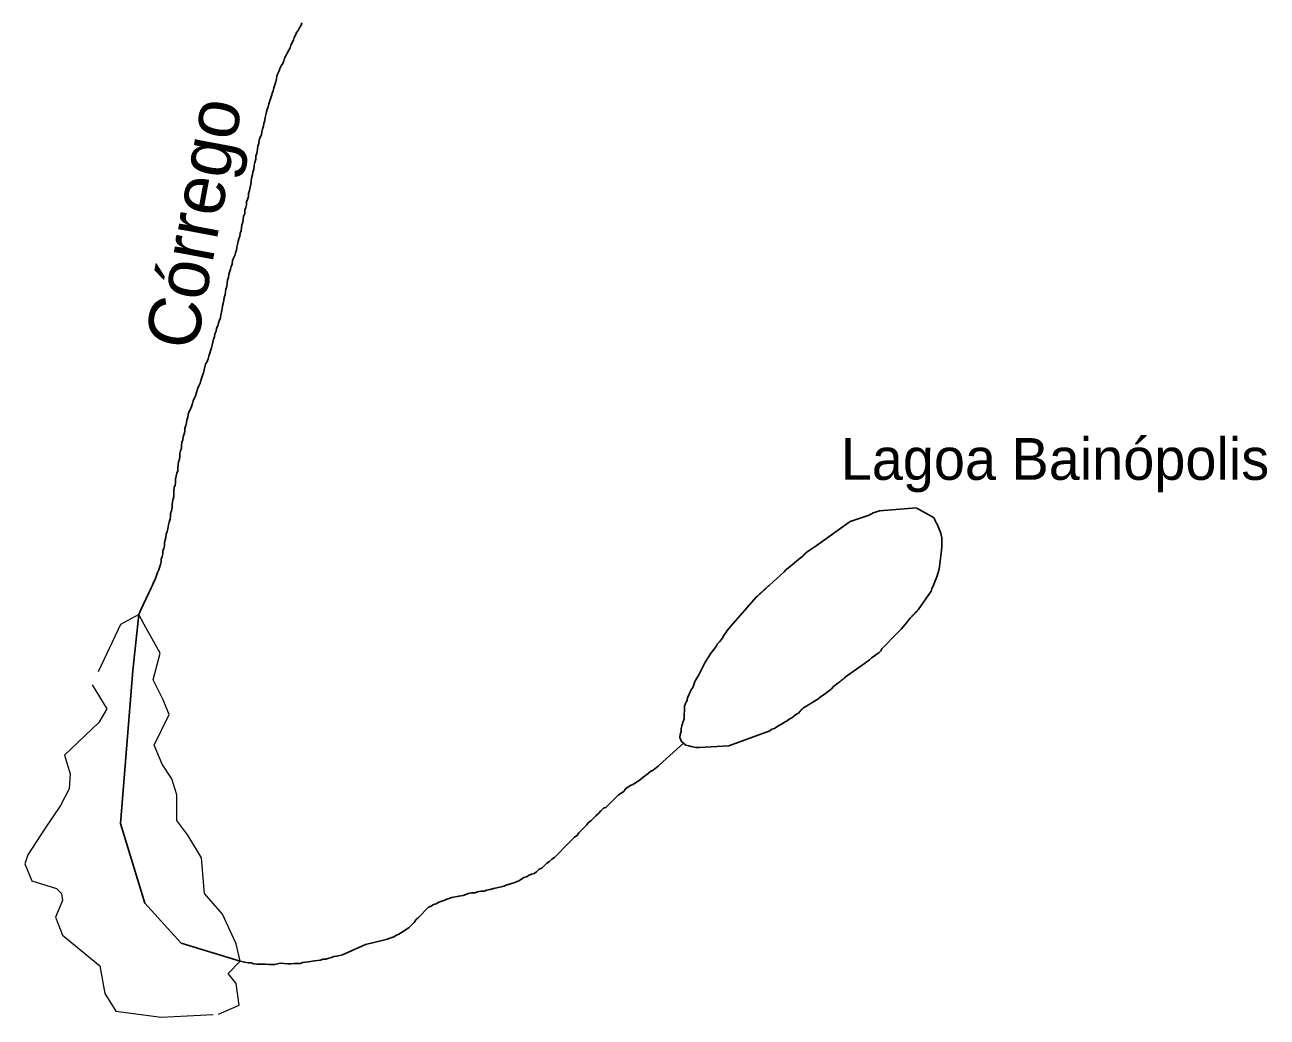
# Model space of a CAD drawing. Extents: x 785.9 to 812.4, y 7674.9 to 7703.1.
# Drawn here: x 788.818 to 791.198, y 7683.343 to 7685.243 of the extents above; entities that cross this region are included whole.
import ezdxf
from ezdxf.enums import TextEntityAlignment as Align

# ---------------------------------------------------------------- set-up
doc = ezdxf.new("R2010")
doc.units = 0
doc.header["$LTSCALE"] = 0.04
doc.linetypes.add('LONG_DASHED', pattern=[7.5, 6, -1.5])
doc.linetypes.add('SHORT_DASHED', pattern=[2.7, 1.5, -1.2])
for name, color, linetype, lineweight in [('21', 7, 'SHORT_DASHED', 13), ('3', 7, 'LONG_DASHED', 25), ('55', 7, 'Continuous', 25), ('7', 7, 'Continuous', 25)]:
    doc.layers.add(name, color=color, linetype=linetype, lineweight=lineweight)
doc.layers.add('61', color=7, linetype='Continuous')

msp = doc.modelspace()

# ---------------------------------------------------------------- linework, layer by layer
at = {"layer": '21'}
for points in [[(789.2282, 7683.3658), (789.2225, 7683.4074), (789.2074, 7683.4264), (789.23, 7683.4503), (789.2225, 7683.4832), (789.196, 7683.54), (789.162, 7683.5797), (789.1563, 7683.6479), (789.1298, 7683.6914), (789.109, 7683.7198), (789.109, 7683.7691), (789.0995, 7683.7994), (789.0806, 7683.8278), (789.0655, 7683.8637), (789.0939, 7683.9224), (789.0825, 7683.9508), (789.0636, 7683.9887), (789.0768, 7684.0398), (789.0465, 7684.0947), (789.0358, 7684.1144), (789.0011, 7684.0947), (788.9463, 7683.9792), (788.9746, 7683.9338), (788.9595, 7683.9073), (788.8933, 7683.8448), (788.9046, 7683.8088), (788.9027, 7683.7804), (788.8857, 7683.7482), (788.8554, 7683.7028), (788.8232, 7683.6536), (788.8176, 7683.6365), (788.8308, 7683.6043), (788.8781, 7683.5892), (788.8876, 7683.5797), (788.8895, 7683.5665), (788.8762, 7683.5343), (788.8895, 7683.5002), (788.9614, 7683.4415), (788.9709, 7683.3885), (788.9917, 7683.3544)], [(788.9917, 7683.3544), (789.0787, 7683.3431), (789.1885, 7683.3488), (789.2282, 7683.3658)]]:
    msp.add_lwpolyline(points, dxfattribs=at)
at = {"layer": '3'}
for points in [[(790.4388, 7684.3064), (790.4402, 7684.3072), (790.4417, 7684.3079), (790.4431, 7684.3086), (790.4447, 7684.3094), (790.4496, 7684.311), (790.4552, 7684.3126), (790.5257, 7684.3182), (790.5271, 7684.3174), (790.5285, 7684.3167), (790.5299, 7684.3159), (790.5313, 7684.3151), (790.5313, 7684.3151), (790.5595, 7684.2992), (790.5599, 7684.2985), (790.5605, 7684.297), (790.5612, 7684.2956), (790.5619, 7684.2941), (790.5626, 7684.2926), (790.5633, 7684.2912), (790.5639, 7684.2897), (790.5646, 7684.2882), (790.5653, 7684.2868), (790.5701, 7684.2762), (790.5718, 7684.2714), (790.5734, 7684.2665), (790.5742, 7684.2609), (790.5742, 7684.2552), (790.5742, 7684.2495), (790.5742, 7684.2439), (790.5734, 7684.2317), (790.5696, 7684.201), (790.5695, 7684.2006), (790.569, 7684.199), (790.5684, 7684.1975), (790.5679, 7684.196), (790.5674, 7684.1944), (790.5669, 7684.1929), (790.5653, 7684.188), (790.5637, 7684.1832), (790.562, 7684.1783), (790.5596, 7684.1735), (790.558, 7684.1686), (790.5556, 7684.1638), (790.554, 7684.1589), (790.5292, 7684.1228), (790.5287, 7684.1223), (790.5275, 7684.1211), (790.5264, 7684.12), (790.5252, 7684.1188), (790.5241, 7684.1177), (790.5229, 7684.1166), (790.5218, 7684.1154), (790.5206, 7684.1143), (790.5195, 7684.1131), (790.5184, 7684.112), (790.5175, 7684.1112), (790.5135, 7684.1071), (790.5103, 7684.1031), (790.507, 7684.0982), (790.5038, 7684.0942), (790.4997, 7684.0901), (790.4965, 7684.0861), (790.4884, 7684.078), (790.4593, 7684.0481), (790.4577, 7684.0448), (790.4536, 7684.0408), (790.4488, 7684.0375), (790.4447, 7684.0343), (790.4399, 7684.0311), (790.4358, 7684.027), (790.4261, 7684.0205), (790.3894, 7683.9939), (790.389, 7683.9936), (790.3878, 7683.9926), (790.3865, 7683.9916), (790.3852, 7683.9906), (790.384, 7683.9896), (790.3827, 7683.9886), (790.3815, 7683.9876), (790.3802, 7683.9866), (790.3789, 7683.9855), (790.3777, 7683.9845), (790.3764, 7683.9835), (790.3751, 7683.9825), (790.367, 7683.976), (790.363, 7683.972), (790.359, 7683.9688), (790.3549, 7683.9655), (790.3509, 7683.9623), (790.346, 7683.9591), (790.3412, 7683.9558), (790.3371, 7683.9518), (790.3096, 7683.9356), (790.3093, 7683.9353), (790.3082, 7683.9342), (790.307, 7683.933), (790.3059, 7683.9319), (790.3047, 7683.9307), (790.3031, 7683.9291), (790.2999, 7683.9251)], [(790.3339, 7684.2455), (790.3339, 7684.2455), (790.399, 7684.2922), (790.4006, 7684.2927), (790.4021, 7684.2933), (790.4036, 7684.2938), (790.4052, 7684.2943), (790.4067, 7684.2948), (790.4067, 7684.2948), (790.4351, 7684.3046), (790.4359, 7684.305), (790.4373, 7684.3057), (790.4388, 7684.3064)], [(790.2999, 7683.9251), (790.295, 7683.9226), (790.291, 7683.9194), (790.2869, 7683.9162), (790.2821, 7683.9137), (790.278, 7683.9105), (790.2732, 7683.9081), (790.2683, 7683.9048), (790.2635, 7683.9024), (790.2586, 7683.8992), (790.2538, 7683.8959), (790.2489, 7683.8943), (790.2449, 7683.8911), (790.1664, 7683.8628), (790.1097, 7683.8595), (790.1089, 7683.8595), (790.1033, 7683.8595), (790.0944, 7683.8611), (790.0895, 7683.8628), (790.0838, 7683.8636), (790.0798, 7683.8676), (790.0758, 7683.8709), (790.0725, 7683.8789), (790.0733, 7683.8846), (790.0749, 7683.8903), (790.0749, 7683.8959), (790.0766, 7683.9008), (790.0782, 7683.9073), (790.0802, 7683.9121), (790.0806, 7683.9145), (790.0817, 7683.9401), (790.0818, 7683.9405), (790.0826, 7683.9419), (790.0833, 7683.9434), (790.084, 7683.9448), (790.0847, 7683.9463), (790.0855, 7683.9477), (790.0863, 7683.9493), (790.0871, 7683.955), (790.0895, 7683.9599), (790.0919, 7683.9647), (790.0944, 7683.9696), (790.0976, 7683.9744), (790.0992, 7683.9793), (790.1008, 7683.9841), (790.1033, 7683.989), (790.1089, 7683.9987), (790.1211, 7684.023), (790.1215, 7684.0237), (790.1224, 7684.025), (790.1233, 7684.0264), (790.1241, 7684.0278), (790.125, 7684.0291), (790.1259, 7684.0305), (790.1267, 7684.0319), (790.1324, 7684.0408), (790.1356, 7684.0448), (790.1389, 7684.0489), (790.1421, 7684.0529), (790.1445, 7684.0578), (790.1486, 7684.0618), (790.1518, 7684.0659), (790.155, 7684.0699), (790.1567, 7684.0748), (790.1607, 7684.0788), (790.1631, 7684.0837), (790.1704, 7684.0917), (790.219, 7684.1473), (790.2201, 7684.1484), (790.2213, 7684.1495), (790.2225, 7684.1506), (790.2237, 7684.1517), (790.2249, 7684.1528), (790.2261, 7684.1539), (790.2273, 7684.155), (790.2285, 7684.1561), (790.2297, 7684.1571), (790.2309, 7684.1582), (790.2321, 7684.1593), (790.2333, 7684.1604), (790.2345, 7684.1615), (790.2357, 7684.1626), (790.2369, 7684.1637), (790.2381, 7684.1648), (790.2393, 7684.1659), (790.2405, 7684.167), (790.2417, 7684.1681), (790.2429, 7684.1691), (790.2441, 7684.1702), (790.2441, 7684.1702), (790.2724, 7684.1961), (790.2764, 7684.2002), (790.2805, 7684.2034), (790.2886, 7684.2099), (790.2999, 7684.2196), (790.3039, 7684.2228), (790.308, 7684.2261), (790.312, 7684.2301), (790.3161, 7684.2333), (790.3201, 7684.2366), (790.3339, 7684.2455)]]:
    msp.add_lwpolyline(points, dxfattribs=at)
at = {"layer": '55'}
msp.add_lwpolyline([(789.2304, 7683.4502), (789.1174, 7683.4848), (789.0476, 7683.5613), (789.0011, 7683.7142), (789.0243, 7684.0067), (789.0358, 7684.1144)], dxfattribs=at)
at = {"layer": '7'}
for points in [[(789.3483, 7685.2472), (789.3467, 7685.2424), (789.3435, 7685.2375)], [(789.3435, 7685.2375), (789.3411, 7685.2326), (789.3378, 7685.2286), (789.3362, 7685.2237), (789.3338, 7685.2189), (789.3322, 7685.214), (789.3273, 7685.2043), (789.3257, 7685.1995), (789.3233, 7685.1946), (789.32, 7685.1889), (789.3176, 7685.1841), (789.3152, 7685.1792), (789.3135, 7685.1744), (789.3119, 7685.1695), (789.3087, 7685.1647), (789.3063, 7685.1598), (789.3046, 7685.155), (789.3022, 7685.1501), (789.3006, 7685.1453), (789.2998, 7685.1396), (789.2982, 7685.1339), (789.2965, 7685.1283), (789.2949, 7685.1226), (789.2933, 7685.1169), (789.2917, 7685.1121), (789.2901, 7685.1072), (789.2868, 7685.0975), (789.2852, 7685.0919), (789.2836, 7685.0862), (789.282, 7685.0813), (789.2804, 7685.0765), (789.2796, 7685.0708), (789.2779, 7685.066), (789.2771, 7685.0603), (789.2755, 7685.0546), (789.2747, 7685.049), (789.2731, 7685.0433), (789.2715, 7685.0384), (789.2707, 7685.0328), (789.2682, 7685.0279), (789.2666, 7685.0223), (789.2658, 7685.0158), (789.2642, 7685.0109), (789.2634, 7685.0053), (789.2618, 7684.9972), (789.2601, 7684.9923), (789.2601, 7684.9859), (789.2585, 7684.9794), (789.2569, 7684.9745), (789.2561, 7684.9664), (789.2545, 7684.9616), (789.2537, 7684.9559), (789.252, 7684.9494), (789.2512, 7684.9438), (789.2504, 7684.9381), (789.2496, 7684.9324), (789.248, 7684.926), (789.2464, 7684.9203), (789.2464, 7684.9146), (789.244, 7684.909), (789.2423, 7684.9041), (789.2423, 7684.8985), (789.2407, 7684.8936), (789.2391, 7684.8888), (789.2391, 7684.8823), (789.2367, 7684.8766), (789.2359, 7684.871), (789.2351, 7684.8653), (789.2334, 7684.8604), (789.2326, 7684.8548), (789.2318, 7684.8491), (789.2302, 7684.8443), (789.2294, 7684.8386), (789.2278, 7684.8337), (789.2262, 7684.8289), (789.2253, 7684.8224), (789.2237, 7684.8176), (789.2229, 7684.8119), (789.2213, 7684.807), (789.2197, 7684.8014), (789.2173, 7684.7965), (789.2156, 7684.7917), (789.2148, 7684.7852), (789.2132, 7684.7803), (789.2116, 7684.7755), (789.21, 7684.7698), (789.2084, 7684.765), (789.2075, 7684.7593), (789.2059, 7684.7544), (789.2051, 7684.7488), (789.2043, 7684.7423), (789.2027, 7684.7374), (789.2019, 7684.7318), (789.2011, 7684.7261), (789.1995, 7684.7213), (789.1986, 7684.7156), (789.1978, 7684.7099), (789.1962, 7684.7051), (789.1954, 7684.6994), (789.1946, 7684.6929), (789.193, 7684.6881)], [(789.193, 7684.6881), (789.1922, 7684.6824), (789.1906, 7684.6776), (789.1889, 7684.6727), (789.1873, 7684.6671), (789.1849, 7684.6622), (789.1841, 7684.6565), (789.1817, 7684.6517), (789.1808, 7684.646), (789.1792, 7684.6412), (789.1776, 7684.6355), (789.1768, 7684.6298), (789.1752, 7684.625), (789.1736, 7684.6193), (789.1719, 7684.6145), (789.1703, 7684.6088), (789.1687, 7684.6039), (789.1671, 7684.5983), (789.1638, 7684.5934), (789.1622, 7684.5886), (789.1614, 7684.5829), (789.1598, 7684.5772), (789.1582, 7684.5716), (789.1549, 7684.5619), (789.1533, 7684.557), (789.1509, 7684.5522), (789.1493, 7684.5473), (789.146, 7684.5376), (789.1444, 7684.5327), (789.142, 7684.5279), (789.1404, 7684.523), (789.1388, 7684.5182), (789.1371, 7684.5125), (789.1347, 7684.5076), (789.1323, 7684.5028), (789.1307, 7684.4979), (789.1299, 7684.4915), (789.1282, 7684.4866), (789.1274, 7684.4809), (789.1258, 7684.4761), (789.1242, 7684.4712), (789.1242, 7684.4648), (789.1226, 7684.4599), (789.121, 7684.4542), (789.1202, 7684.4486), (789.1185, 7684.4437), (789.1177, 7684.4381), (789.1177, 7684.4324), (789.1161, 7684.4275), (789.1145, 7684.4227), (789.1145, 7684.417), (789.1137, 7684.4114), (789.1121, 7684.4065), (789.1113, 7684.4008), (789.1104, 7684.3952), (789.1104, 7684.3895), (789.1088, 7684.3847), (789.1072, 7684.379), (789.1064, 7684.3733), (789.1064, 7684.3677), (789.1056, 7684.362), (789.104, 7684.3571), (789.1032, 7684.3515), (789.1032, 7684.3402), (789.1015, 7684.3353), (789.1007, 7684.3296), (789.0999, 7684.324), (789.0999, 7684.3183), (789.0983, 7684.3126), (789.0967, 7684.3078), (789.0967, 7684.3021), (789.0959, 7684.2965), (789.0943, 7684.2908), (789.0926, 7684.2859), (789.0918, 7684.2779), (789.0902, 7684.273), (789.0886, 7684.2681), (789.0878, 7684.2617), (789.0862, 7684.2568), (789.0854, 7684.2512), (789.0854, 7684.2455), (789.0837, 7684.2406), (789.0821, 7684.2358), (789.0821, 7684.2301), (789.0805, 7684.2253), (789.0789, 7684.2204), (789.0789, 7684.2147), (789.0773, 7684.2099), (789.0757, 7684.2042), (789.074, 7684.1994), (789.0716, 7684.1945), (789.0684, 7684.1848), (789.0668, 7684.1799), (789.0643, 7684.1751), (789.0619, 7684.1702), (789.0595, 7684.1654), (789.0579, 7684.1605), (789.0554, 7684.1557), (789.0392, 7684.1217), (789.0358, 7684.1144)], [(789.5099, 7683.4915), (789.5247, 7683.497), (789.5296, 7683.5003), (789.5344, 7683.5019), (789.5393, 7683.5051), (789.5441, 7683.5084), (789.549, 7683.5116), (789.5539, 7683.5148), (789.5636, 7683.5245), (789.5668, 7683.5294), (789.5717, 7683.5342), (789.5911, 7683.5537), (789.5959, 7683.5553), (789.6008, 7683.5585), (789.6056, 7683.5601), (789.6105, 7683.5634), (789.6202, 7683.5666), (789.6251, 7683.5682), (789.6359, 7683.5725), (789.6493, 7683.5747), (789.6574, 7683.5763), (789.6623, 7683.5779), (789.6671, 7683.5796), (789.6736, 7683.5812), (789.6801, 7683.5812), (789.6849, 7683.5828), (789.6914, 7683.5844), (789.6979, 7683.5844), (789.7027, 7683.586), (789.7092, 7683.5877), (789.7157, 7683.5893), (789.7222, 7683.5909), (789.7302, 7683.5925), (789.7351, 7683.5941), (789.74, 7683.5957), (789.7497, 7683.599), (789.7545, 7683.6006), (789.7642, 7683.6038), (789.7691, 7683.6071), (789.7739, 7683.6103), (789.7788, 7683.6119), (789.7837, 7683.6152), (789.7885, 7683.6168), (789.7934, 7683.6184), (789.7982, 7683.6216), (789.8031, 7683.6265), (789.8079, 7683.6281), (789.8128, 7683.633), (789.8176, 7683.6378), (789.8225, 7683.6411), (789.8273, 7683.6459), (789.8322, 7683.6491), (789.8613, 7683.6783), (789.8662, 7683.6831), (789.871, 7683.688), (789.8759, 7683.6912), (789.8791, 7683.6961), (789.8888, 7683.7058), (789.8937, 7683.7106), (789.8969, 7683.7155), (789.9018, 7683.7187), (789.9115, 7683.7284), (789.9164, 7683.7333), (789.9212, 7683.7382), (789.9261, 7683.743), (789.9309, 7683.7446), (789.9358, 7683.7495), (789.9406, 7683.7543), (789.9552, 7683.7689), (789.96, 7683.7721), (789.9649, 7683.7754), (789.9681, 7683.7802), (789.973, 7683.7835), (789.9778, 7683.7867), (789.9827, 7683.7883), (789.9876, 7683.7916), (789.9924, 7683.7948), (789.9973, 7683.798), (790.0021, 7683.8029), (790.007, 7683.8061), (790.0118, 7683.8094), (790.0167, 7683.8142), (790.0215, 7683.8158), (790.0313, 7683.8239), (790.0337, 7683.826), (790.0798, 7683.8676)], [(789.426, 7683.4622), (789.4705, 7683.4821), (789.5099, 7683.4915)], [(789.23, 7683.4503), (789.2304, 7683.4502), (789.2383, 7683.4485), (789.2456, 7683.4469), (789.2512, 7683.4469), (789.2561, 7683.4452), (789.2618, 7683.4444), (789.2787, 7683.4444), (789.2852, 7683.4436), (789.2965, 7683.4436), (789.3069, 7683.4464), (789.3216, 7683.4452), (789.3273, 7683.4452), (789.3338, 7683.4461), (789.3451, 7683.4461), (789.35, 7683.4477), (789.3556, 7683.4485), (789.3613, 7683.4493), (789.3726, 7683.4509), (789.3783, 7683.4517), (789.3839, 7683.4525), (789.3888, 7683.4541), (789.3945, 7683.4541), (789.4001, 7683.4558), (789.405, 7683.4574), (789.4098, 7683.459), (789.4155, 7683.4598), (789.426, 7683.4622)]]:
    msp.add_lwpolyline(points, dxfattribs=at)

# ---------------------------------------------------------------- texts
at = {"layer": '61'}
msp.add_text('Córrego', height=0.1, rotation=79.386, dxfattribs=at).set_placement((789.1898, 7684.8545), align=Align.CENTER)
msp.add_text('Lagoa Bainópolis', height=0.08, dxfattribs=at).set_placement((790.3808, 7684.372))

doc.saveas('drawing.dxf')
